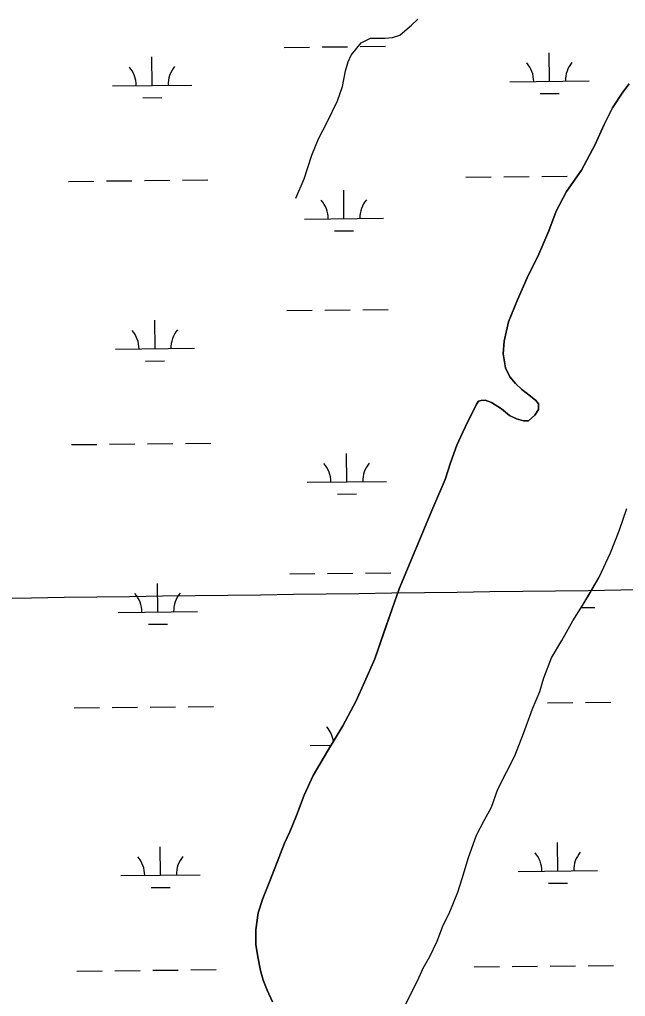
# Model space of a CAD drawing. Extents: x 3734862 to 3772949, y 391520 to 417239.
# Drawn here: x 3757882 to 3758648, y 408713 to 409948 of the extents above; entities that cross this region are included whole.
import ezdxf

# ---------------------------------------------------------------- set-up
doc = ezdxf.new("R2010")
doc.units = 0
for name, color, linetype in [('V-GRID-MAJR', 7, 'Continuous'), ('V-TOPO-SHOR', 7, 'Continuous'), ('V-WETL-SWMP', 7, 'Continuous')]:
    doc.layers.add(name, color=color, linetype=linetype)

msp = doc.modelspace()

# ---------------------------------------------------------------- linework, layer by layer
at = {"layer": 'V-GRID-MAJR'}
msp.add_spline([(3738908.6, 408973.5), (3741556.3, 409006.9), (3746851.6, 409074.3), (3752147, 409142.5), (3757442.4, 409211.4), (3762737.7, 409281.1), (3768033.1, 409351.6), (3770680.7, 409387.1)], degree=3, dxfattribs=at)
at = {"layer": 'V-TOPO-SHOR'}
for points in [[(3758231.3, 409722.4), (3758242.2, 409746.7), (3758251.7, 409776.6), (3758260.1, 409797.1), (3758271.2, 409818.1), (3758284.2, 409845.2), (3758290.4, 409863.4), (3758294.4, 409883.3), (3758297.6, 409894.6), (3758301.4, 409903.1), (3758313.8, 409918.3), (3758325.9, 409924.6), (3758337.9, 409924.3), (3758344.5, 409924.3), (3758353.4, 409925.3), (3758362.7, 409928.2), (3758369.1, 409933.5), (3758377.4, 409940.8), (3758385.5, 409948.3)], [(3758202, 408706.5), (3758195.4, 408721.5), (3758190.3, 408734.1), (3758186.8, 408746.2), (3758183.4, 408763.5), (3758181.1, 408778.9), (3758180.8, 408797.7), (3758184, 408818.9), (3758189.9, 408837.3), (3758199.1, 408860.5), (3758209.8, 408888.7), (3758217.3, 408907.1), (3758224, 408921.6), (3758232.4, 408942), (3758241.9, 408967.9), (3758253.4, 408992.6), (3758271.5, 409023.5), (3758290.9, 409055.3), (3758307.5, 409087), (3758318.2, 409110.5), (3758331.3, 409139.9), (3758343.2, 409174.5), (3758353.1, 409203.1), (3758362.2, 409228.6), (3758404.6, 409330.5), (3758420.1, 409366.6), (3758426.9, 409387.8), (3758434.8, 409410.1), (3758442.3, 409426.6), (3758449, 409440.7), (3758453.8, 409449.7), (3758459.7, 409461.9), (3758462.1, 409465.8), (3758465.6, 409466.5), (3758470.7, 409466.9), (3758478.6, 409464.1), (3758491.1, 409455.8), (3758501.3, 409447.6), (3758510.3, 409443.2), (3758518.9, 409440.8), (3758525.2, 409440.8), (3758533.5, 409447.8), (3758537.8, 409455.3), (3758537.9, 409462.3), (3758534.8, 409466.7), (3758528.1, 409472.2), (3758517.1, 409480.5), (3758508.9, 409488), (3758501.9, 409496.6), (3758496.4, 409507.7), (3758493.3, 409525.7), (3758494.6, 409541.4), (3758500.2, 409565.8), (3758511.3, 409593.6), (3758523.6, 409621.4), (3758538.6, 409651.6), (3758550.9, 409681), (3758560.4, 409705.7), (3758573.5, 409730.8), (3758592.4, 409757.4), (3758609.4, 409790), (3758620.9, 409815.1), (3758631.6, 409836.2), (3758644.6, 409856.2), (3758652.5, 409866.8)], [(3758365, 408692.7), (3758375.6, 408714.2), (3758385, 408733.2), (3758392.5, 408749.2), (3758400.7, 408764), (3758409.8, 408783.1), (3758417.3, 408802.1), (3758425.9, 408820.4), (3758436.2, 408845), (3758441.7, 408862.5), (3758449.6, 408889), (3758459.8, 408917.4), (3758469.3, 408935.7), (3758478.7, 408952.8), (3758486.6, 408975.4), (3758498, 408997.6), (3758508.2, 409017.5), (3758519.2, 409045.9), (3758530.6, 409076.7), (3758539.7, 409098.9), (3758544.8, 409116), (3758554.3, 409141.3), (3758567.6, 409163.1), (3758581.4, 409188), (3758593.5, 409207.5), (3758601.4, 409220.7), (3758614.7, 409243.3), (3758628.9, 409274), (3758639.9, 409301.7), (3758649.4, 409330.1)]]:
    msp.add_lwpolyline(points, dxfattribs=at)
at = {"layer": 'V-WETL-SWMP'}
for p, q in [((3758216.6, 409912.8), (3758248.6, 409913.1)), ((3758264.6, 409913.3), (3758296.6, 409913.6)), ((3758312.6, 409913.8), (3758344.6, 409914.2)), ((3758050.1, 409864.6), (3758049.7, 409900.6)), ((3758551.9, 409869.9), (3758551.6, 409905.9)), ((3758000.1, 409864.1), (3758100.1, 409865.1)), ((3758501.9, 409869.4), (3758601.9, 409870.4)), ((3758038.2, 409849.1), (3758062.2, 409849.3)), ((3758540.1, 409854.4), (3758564.1, 409854.6)), ((3758542.4, 409749.7), (3758574.4, 409750.1)), ((3757944.5, 409743.4), (3757976.5, 409743.8)), ((3757992.5, 409743.9), (3758024.5, 409744.3)), ((3758040.5, 409744.4), (3758072.5, 409744.8)), ((3758088.5, 409744.9), (3758120.5, 409745.3)), ((3758446.4, 409748.7), (3758478.4, 409749.1)), ((3758494.4, 409749.2), (3758526.4, 409749.6)), ((3758292.3, 409696.3), (3758291.9, 409732.3)), ((3758242.3, 409695.8), (3758342.3, 409696.9)), ((3758280.5, 409680.8), (3758304.5, 409681)), ((3758220.1, 409580.1), (3758252.1, 409580.5)), ((3758268.1, 409580.7), (3758300.1, 409581)), ((3758316.1, 409581.2), (3758348.1, 409581.5)), ((3758053.6, 409532), (3758053.2, 409567.9)), ((3758003.6, 409531.4), (3758103.6, 409532.5)), ((3758041.7, 409516.4), (3758065.7, 409516.6)), ((3757948, 409410.8), (3757980, 409411.1)), ((3757996, 409411.3), (3758028, 409411.6)), ((3758044, 409411.8), (3758076, 409412.1)), ((3758092, 409412.3), (3758124, 409412.6)), ((3758295.8, 409363.7), (3758295.5, 409399.7)), ((3758245.8, 409363.2), (3758345.8, 409364.2)), ((3758284, 409348.1), (3758308, 409348.4)), ((3758223.7, 409247.5), (3758255.6, 409247.8)), ((3758271.6, 409248), (3758303.6, 409248.3)), ((3758319.6, 409248.5), (3758351.6, 409248.8)), ((3758057.1, 409199.3), (3758056.7, 409235.3)), ((3758007.1, 409198.8), (3758107.1, 409199.8)), ((3758592, 409204.9), (3758609, 409205.1)), ((3758045.3, 409183.7), (3758069.2, 409184)), ((3758549.4, 409084.4), (3758581.4, 409084.8)), ((3758597.4, 409084.9), (3758629.4, 409085.3)), ((3757951.5, 409078.1), (3757983.5, 409078.4)), ((3757999.5, 409078.6), (3758031.5, 409078.9)), ((3758047.5, 409079.1), (3758079.5, 409079.5)), ((3758095.5, 409079.6), (3758127.5, 409080)), ((3758249.4, 409030.5), (3758276, 409030.8)), ((3758060.6, 408866.6), (3758060.2, 408902.6)), ((3758562.5, 408871.9), (3758562.1, 408907.9)), ((3758010.6, 408866.1), (3758110.6, 408867.2)), ((3758512.5, 408871.4), (3758612.5, 408872.5)), ((3758048.8, 408851.1), (3758072.8, 408851.3)), ((3758550.6, 408856.4), (3758574.6, 408856.6)), ((3758456.9, 408750.7), (3758488.9, 408751.1)), ((3758504.9, 408751.3), (3758536.9, 408751.6)), ((3758552.9, 408751.8), (3758584.9, 408752.1)), ((3758600.9, 408752.3), (3758632.9, 408752.6)), ((3757955, 408745.4), (3757987, 408745.8)), ((3758003, 408746), (3758035, 408746.3)), ((3758051, 408746.5), (3758083, 408746.8)), ((3758099, 408747), (3758131, 408747.3))]:
    msp.add_line(p, q, dxfattribs=at)
for points in [[(3758652.5, 409866.8), (3758644.6, 409856.2), (3758631.6, 409836.2), (3758620.9, 409815.1), (3758609.4, 409790), (3758592.4, 409757.4), (3758573.5, 409730.8), (3758560.4, 409705.7), (3758550.9, 409681), (3758538.6, 409651.6), (3758523.6, 409621.4), (3758511.3, 409593.6), (3758500.2, 409565.8), (3758494.6, 409541.4), (3758493.4, 409525.7), (3758496.4, 409507.7), (3758501.9, 409496.6), (3758508.9, 409488)], [(3758508.9, 409488), (3758517.1, 409480.5), (3758528.1, 409472.2), (3758534.8, 409466.7), (3758537.9, 409462.3), (3758537.8, 409455.3), (3758533.5, 409447.8), (3758525.2, 409440.8), (3758518.9, 409440.8), (3758510.3, 409443.2), (3758501.3, 409447.6), (3758491.1, 409455.8), (3758478.6, 409464.1), (3758470.7, 409466.9), (3758465.6, 409466.5), (3758462.1, 409465.8), (3758459.7, 409461.9), (3758453.8, 409449.7), (3758449, 409440.7), (3758442.3, 409426.6), (3758434.8, 409410.1), (3758426.9, 409387.8), (3758420.1, 409366.6), (3758404.6, 409330.5), (3758362.2, 409228.6), (3758353.1, 409203.1), (3758331.3, 409139.9), (3758318.2, 409110.5), (3758307.5, 409087), (3758290.9, 409055.3), (3758271.5, 409023.5), (3758253.4, 408992.6), (3758241.9, 408967.9), (3758232.4, 408942), (3758224, 408921.6), (3758217.3, 408907.1), (3758209.8, 408888.7), (3758199.1, 408860.5), (3758189.9, 408837.3), (3758184, 408818.9), (3758180.8, 408797.7), (3758181.1, 408778.9), (3758183.4, 408763.5), (3758186.8, 408746.2), (3758190.3, 408734.1), (3758195.4, 408721.5), (3758202, 408706.5)], [(3758365, 408692.7), (3758385, 408733.2), (3758392.5, 408749.2), (3758400.7, 408764), (3758409.8, 408783.1), (3758417.3, 408802.1), (3758425.9, 408820.4), (3758436.2, 408845), (3758441.7, 408862.5), (3758449.6, 408889), (3758459.8, 408917.4), (3758469.3, 408935.7), (3758478.7, 408952.8), (3758486.6, 408975.4), (3758508.2, 409017.5), (3758519.2, 409045.9), (3758530.6, 409076.7), (3758539.7, 409098.9), (3758544.8, 409116), (3758554.3, 409141.3), (3758567.6, 409163.1), (3758581.4, 409188), (3758593.5, 409207.5), (3758614.7, 409243.3), (3758628.9, 409274), (3758639.9, 409301.7), (3758649.4, 409330.1)]]:
    msp.add_lwpolyline(points, dxfattribs=at)
for centre, start, end in [((3757994.8, 409864.5), 359.8334, 41.377), ((3758105.3, 409865.7), 139.8334, 181.377), ((3758496.7, 409869.8), 359.8334, 41.377), ((3758607.2, 409871), 139.8334, 181.377), ((3758237.1, 409696.2), 359.8334, 41.377), ((3758347.6, 409697.4), 139.8334, 181.377), ((3757998.3, 409531.8), 359.8334, 41.377), ((3758108.8, 409533), 139.8334, 181.377), ((3758240.6, 409363.6), 359.8334, 41.377), ((3758351.1, 409364.7), 139.8334, 181.377), ((3758001.8, 409199.2), 359.8334, 41.377), ((3758112.3, 409200.4), 139.8334, 181.377), ((3758244.1, 409030.9), 7.942, 41.377), ((3758005.4, 408866.5), 359.8334, 41.377), ((3758115.8, 408867.7), 139.8334, 181.377), ((3758507.2, 408871.8), 359.8334, 41.377), ((3758617.7, 408873), 139.8334, 181.377)]:
    msp.add_arc(centre, 35.2, start, end, dxfattribs=at)

doc.saveas('drawing.dxf')
